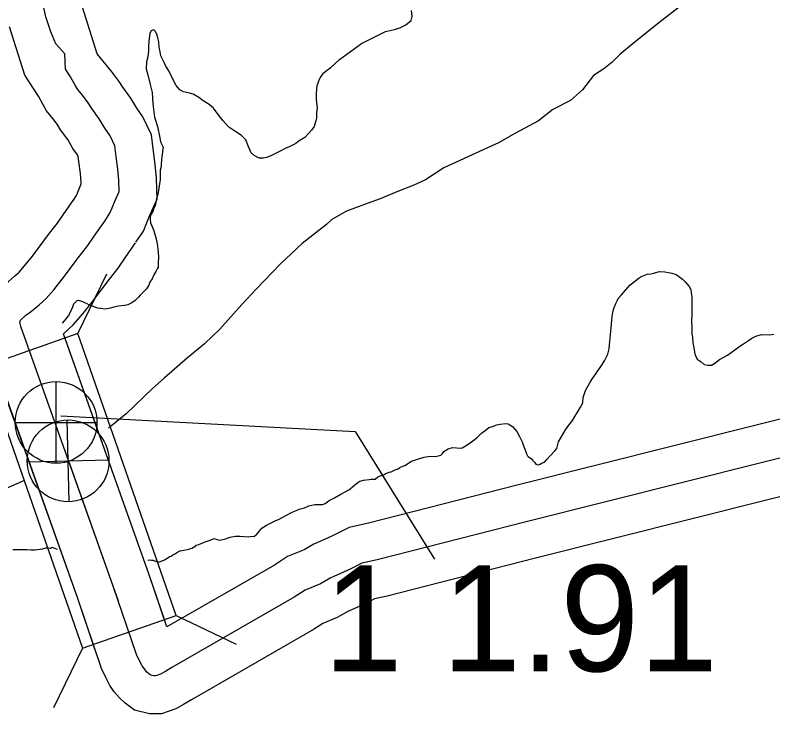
# Model space of a CAD drawing. Extents: x 31699 to 244310, y -8841 to 11474.
# Drawn here: x 147895.2 to 148096.4, y 1395.4 to 1586.1 of the extents above; entities that cross this region are included whole.
import ezdxf

# ---------------------------------------------------------------- set-up
doc = ezdxf.new("R2010")
doc.units = 0
for name, color, linetype in [('B_Logo', 7, 'Continuous'), ('Level 21', 7, 'Continuous'), ('R_Draft', 7, 'Continuous'), ('R_Logo', 7, 'Continuous'), ('R_XS_EARTHWORK_STAGE1', 7, 'Continuous'), ('R_XS_EARTHWORK_STAGE2', 7, 'Continuous'), ('S_WALL_ANNOT', 7, 'Continuous')]:
    doc.layers.add(name, color=color, linetype=linetype)

msp = doc.modelspace()

# ---------------------------------------------------------------- linework, layer by layer
at = {"layer": 'B_Logo'}
for points in [[(147908.45, 1575.81), (147906.04, 1578.47), (147904.68, 1581.64), (147903.43, 1585.62), (147902.97, 1587.67), (147901.77, 1592.12), (147901.75, 1595.06), (147900.82, 1601.65), (147900.8, 1604.52), (147900.79, 1607.33), (147900.97, 1610.27), (147900.94, 1613.48), (147900.53, 1618.28), (147899.39, 1668.24), (147899.57, 1668.98), (147899.46, 1670.51), (147899.55, 1672.05), (147899.37, 1673.72), (147898.51, 1675.56), (147897.62, 1676.27), (147896.73, 1677.12), (147895.57, 1677.95), (147892.99, 1679.54)], [(147919.01, 1531.43), (147920.42, 1533.52), (147920.98, 1534.94), (147921.8, 1536.96), (147922.87, 1539.33), (147922.79, 1542.27), (147922.52, 1545.27), (147922.03, 1548.6), (147921.69, 1551.46), (147920.43, 1554.04), (147919.05, 1556.08), (147917.58, 1558.58), (147915.58, 1561.34), (147914.61, 1562.85), (147913.16, 1564.82), (147911.85, 1566.39), (147911.3, 1567.38), (147909.97, 1569.76), (147908.65, 1571.8), (147908.45, 1575.81)], [(147922.64, 1430.6), (147921.28, 1434.58), (147896.77, 1503.52), (147896.5, 1504.52), (147896.7, 1505.19), (147898.09, 1506.46), (147899.55, 1507.54), (147901.61, 1509.21), (147903.48, 1510.89), (147905.47, 1513.23), (147907.73, 1516.04), (147912.31, 1522.13), (147914.5, 1524.94), (147916.22, 1527.42), (147919.01, 1531.43)], [(148114.08, 1472.56), (148030.91, 1451.7), (147991.36, 1441.58), (147987.3, 1440.7), (147984.37, 1439.22), (147982.44, 1438.35), (147979.05, 1436.8), (147976.32, 1435.26), (147972.26, 1433.58), (147969.27, 1431.64), (147936.87, 1413.05), (147934.94, 1411.84), (147933.81, 1411.24), (147932.87, 1410.9), (147932.47, 1410.77), (147932.08, 1410.77), (147931.27, 1410.96), (147930.74, 1411.36), (147930.14, 1411.9), (147929.54, 1412.63), (147928.94, 1413.5), (147928.33, 1414.63), (147927.46, 1416.5), (147921.28, 1434.58), (147909.38, 1468.04)]]:
    msp.add_lwpolyline(points, dxfattribs=at)
at = {"layer": 'Level 21'}
for p, q in [((147906.12, 1467.2), (147906.12, 1488.87)), ((147909.54, 1457.01), (147909.04, 1478.7)), ((147895.28, 1478.04), (147916.95, 1478.04)), ((147898.44, 1467.6), (147920.14, 1468.11))]:
    msp.add_line(p, q, dxfattribs=at)
for centre, radius in [((147906.12, 1478.04), 10.83), ((147909.29, 1467.85), 10.85)]:
    msp.add_circle(centre, radius, dxfattribs=at)
at = {"layer": 'R_Draft'}
for points in [[(147993.58, 1581.74), (147995.95, 1582.26), (147997.35, 1582.73), (147998.94, 1583.48), (148000.33, 1584.69), (148000.66, 1585.76), (148000.45, 1587.29)], [(147981.32, 1574.34), (147978.93, 1572.13), (147978.93, 1572.2), (147978.73, 1571.93), (147977.8, 1571.26), (147976.87, 1570.46), (147976.41, 1569.79), (147975.94, 1568.99), (147975.55, 1568.05), (147975.28, 1567.31), (147975.22, 1566.51), (147975.16, 1565.11), (147975.16, 1563.71), (147975.23, 1563.04), (147975.37, 1561.5), (147975.24, 1560.17), (147975.24, 1559.23), (147975.24, 1558.76), (147975.17, 1558.43), (147974.65, 1556.56), (147973.92, 1555.55), (147973.12, 1554.68), (147972.12, 1553.61), (147970.59, 1552.74), (147969.73, 1552.07), (147968, 1551.2), (147966.73, 1550.59), (147965.8, 1550.06), (147964.87, 1549.65), (147963.14, 1548.78), (147961.94, 1548.31), (147961.14, 1548.11), (147960.61, 1548.11), (147960.08, 1548.17), (147959.81, 1548.24), (147958.68, 1548.84), (147957.87, 1549.57), (147957.07, 1551.44), (147956.47, 1553.04), (147955.33, 1554.17), (147953.59, 1555.3), (147951.92, 1556.37), (147950.45, 1558.03), (147949.38, 1559.37), (147947.91, 1561.43), (147946.71, 1562.43), (147945.18, 1563.36), (147944.04, 1564.23), (147942.5, 1565.09), (147941.5, 1565.36), (147939.9, 1565.75), (147938.97, 1566.29), (147937.97, 1567.42), (147937.1, 1569.09), (147936.49, 1570.42), (147935.89, 1571.55), (147935.15, 1572.69), (147934.82, 1573.56), (147933.95, 1575.29), (147933.74, 1576.36), (147933.47, 1577.56), (147933.34, 1579.03), (147933.2, 1579.76), (147933.13, 1580.1), (147932.87, 1581.03), (147932.53, 1581.7), (147932.4, 1581.83), (147932.2, 1582.03), (147932.06, 1582.17), (147931.73, 1582.1), (147931.33, 1581.9), (147931, 1581.29), (147930.8, 1579.96), (147930.67, 1577.95), (147930.61, 1576.62), (147930.48, 1575.01), (147930.09, 1573.74), (147930.03, 1571.81), (147930.43, 1570.27), (147931.04, 1567.67), (147931.58, 1565.53), (147931.78, 1562.53), (147932.26, 1559.05), (147933, 1556.58), (147933.67, 1553.58), (147933.81, 1552.45), (147934.55, 1551.11), (147934.35, 1550.11), (147934.29, 1548.97), (147934.22, 1548.64), (147933.96, 1546.63), (147933.96, 1545.9), (147933.77, 1544.96), (147933.7, 1543.83), (147933.77, 1543.49), (147933.77, 1542.43), (147933.58, 1541.36), (147933.18, 1539.08), (147933.05, 1538.28)], [(147981.32, 1574.34), (147987.16, 1578.58), (147993.58, 1581.74)], [(147933.15, 1538.9), (147933.05, 1538.28)], [(147933.05, 1538.28), (147932.65, 1537.01), (147932.59, 1536.34), (147932.39, 1535.61), (147932, 1534.61), (147931.86, 1534.27), (147931.66, 1533.8), (147931.33, 1533.27), (147931.13, 1532.87), (147931.07, 1532.6), (147931.07, 1531.86), (147931.21, 1531), (147931.41, 1530.4), (147931.94, 1529.13), (147932.55, 1527.06), (147932.95, 1525.39), (147933.16, 1523.99), (147933.23, 1523.19), (147933.3, 1521.85), (147933.23, 1520.25), (147933.17, 1519.98), (147933.17, 1519.25), (147932.97, 1518.78), (147932.57, 1518.04), (147932.04, 1517.17), (147931.58, 1516.1), (147930.98, 1515.23), (147930.72, 1514.43), (147930.12, 1513.49), (147928.99, 1512.35), (147928.46, 1511.82), (147928, 1511.28), (147927.07, 1510.41), (147926.2, 1509.74), (147925.14, 1509.27), (147924.27, 1509.07), (147922.67, 1508.87), (147921.41, 1508.59), (147920.54, 1508.33), (147920.14, 1508.26), (147919.14, 1508.12), (147917.88, 1508.25), (147917.68, 1508.25), (147917.21, 1508.38), (147915.94, 1508.78), (147915.48, 1508.98), (147915.14, 1509.05), (147914.14, 1509.58), (147913.74, 1509.78), (147913.21, 1510.04), (147912.14, 1510.37), (147911.61, 1510.31), (147910.74, 1509.44), (147910.48, 1508.63), (147910.15, 1507.83), (147909.82, 1507.36), (147909.55, 1506.69), (147909.35, 1506.29), (147908.69, 1505.56), (147908.22, 1505.02), (147907.72, 1504.39)], [(147933.05, 1538.28), (147932.65, 1537.01), (147932.59, 1536.34), (147932.39, 1535.61), (147932, 1534.61), (147931.86, 1534.27), (147931.66, 1533.8), (147931.33, 1533.27), (147931.13, 1532.87), (147931.07, 1532.6), (147931.07, 1531.86), (147931.21, 1531), (147931.41, 1530.4), (147931.94, 1529.13), (147932.55, 1527.06), (147932.95, 1525.39), (147933.16, 1523.99), (147933.23, 1523.19), (147933.3, 1521.85), (147933.23, 1520.25), (147933.17, 1519.98), (147933.17, 1519.25), (147932.97, 1518.78), (147932.57, 1518.04), (147932.04, 1517.17), (147931.58, 1516.1), (147930.98, 1515.23), (147930.72, 1514.43), (147930.12, 1513.49), (147928.99, 1512.35), (147928.46, 1511.82), (147928, 1511.28), (147927.07, 1510.41), (147926.2, 1509.74), (147925.14, 1509.27), (147924.27, 1509.07), (147922.67, 1508.87), (147921.41, 1508.59), (147920.54, 1508.33), (147920.14, 1508.26), (147919.14, 1508.12), (147917.88, 1508.25), (147917.68, 1508.25), (147917.21, 1508.38), (147915.94, 1508.78), (147915.64, 1508.91)], [(148030.19, 1471.8), (148030.73, 1470.54), (148030.99, 1469.74), (148031.26, 1469.2), (148031.46, 1469), (148032.26, 1468.34), (148032.53, 1468.07), (148033.13, 1467.47), (148033.47, 1467), (148033.73, 1466.87), (148034.13, 1466.8), (148034.6, 1467.01), (148034.93, 1467.21), (148035.73, 1467.48), (148036.4, 1468.21), (148037.39, 1469.28), (148038.52, 1470.49), (148039.05, 1471.09), (148039.45, 1472.9), (148041.31, 1476.04), (148042.23, 1477.31), (148043.16, 1478.58), (148043.83, 1479.65), (148044.29, 1480.32), (148045.35, 1482.13), (148045.95, 1483.2), (148045.95, 1483.4), (148046.01, 1484.67), (148046.67, 1486.54), (148047.87, 1488.68), (148048.53, 1489.69), (148049.39, 1490.96), (148050.85, 1493.17), (148051.65, 1494.37), (148052.58, 1496.18), (148052.91, 1497.58), (148053.1, 1499.52), (148053.23, 1501.32), (148053.55, 1504.13), (148053.75, 1506.26), (148054.01, 1507.67), (148054.21, 1508.54), (148054.67, 1509.61), (148055.14, 1510.48), (148055.33, 1510.88), (148056.2, 1511.88), (148058.39, 1514.49), (148059.65, 1515.43), (148060.92, 1516.37), (148061.71, 1516.84), (148062.98, 1517.38), (148063.98, 1517.45), (148064.78, 1517.65), (148065.31, 1517.78), (148066.24, 1518.12), (148067.71, 1517.99), (148068.71, 1517.79), (148069.51, 1517.66), (148070.71, 1517.26), (148071.64, 1516.6), (148072.38, 1516.07), (148073.11, 1515.33), (148074.12, 1514.13), (148074.58, 1513.27), (148074.72, 1512.4), (148074.86, 1511.4), (148074.86, 1510.13), (148074.86, 1508.92), (148074.87, 1506.85), (148074.81, 1504.85), (148074.88, 1503.25), (148074.88, 1501.44), (148075.02, 1500.64), (148075.16, 1499.17), (148075.43, 1497.84), (148075.7, 1496.17), (148075.83, 1495.77), (148076.24, 1494.83), (148077.37, 1494.1), (148078.17, 1493.37), (148079.11, 1493.24), (148080.04, 1493.24), (148080.97, 1493.78), (148082.17, 1494.72), (148084.3, 1495.86), (148086.29, 1497.33), (148087.62, 1498.27), (148088.62, 1498.87), (148089.88, 1499.81), (148090.81, 1500.42), (148091.81, 1500.95), (148093.34, 1501.36), (148095.47, 1501.3), (148096.61, 1501.43)], [(148030.19, 1471.8), (148030.73, 1470.54), (148030.99, 1469.74), (148031.26, 1469.2), (148031.46, 1469), (148032.26, 1468.34), (148032.53, 1468.07), (148033.13, 1467.47), (148033.47, 1467), (148033.73, 1466.87), (148034.13, 1466.8), (148034.6, 1467.01), (148034.93, 1467.21), (148035.73, 1467.48), (148036.4, 1468.21), (148037.39, 1469.28), (148038.52, 1470.49), (148039.05, 1471.09), (148039.45, 1472.9), (148041.31, 1476.04), (148042.23, 1477.31), (148043.16, 1478.58), (148043.83, 1479.65), (148044.29, 1480.32), (148045.35, 1482.13), (148045.95, 1483.2), (148045.95, 1483.4), (148046.01, 1484.67), (148046.67, 1486.54), (148047.87, 1488.68), (148048.53, 1489.69), (148049.39, 1490.96), (148050.85, 1493.17), (148051.65, 1494.37), (148052.58, 1496.18), (148052.91, 1497.58), (148053.1, 1499.52), (148053.23, 1501.32), (148053.55, 1504.13), (148053.75, 1506.26), (148054.01, 1507.67), (148054.21, 1508.54), (148054.67, 1509.61), (148055.14, 1510.48), (148055.33, 1510.88), (148056.2, 1511.88), (148058.39, 1514.49), (148059.65, 1515.43), (148060.92, 1516.37), (148061.71, 1516.84), (148062.98, 1517.38), (148063.98, 1517.45), (148064.78, 1517.65), (148065.31, 1517.78), (148066.24, 1518.12), (148067.71, 1517.99), (148068.71, 1517.79), (148069.51, 1517.66), (148070.71, 1517.26), (148071.64, 1516.6), (148072.38, 1516.07), (148073.11, 1515.33), (148074.12, 1514.13), (148074.58, 1513.27), (148074.72, 1512.4), (148074.86, 1511.4), (148074.86, 1510.13), (148074.86, 1508.92), (148074.87, 1506.85), (148074.81, 1504.85), (148074.88, 1503.25), (148074.88, 1501.44), (148075.02, 1500.64), (148075.16, 1499.17), (148075.43, 1497.84), (148075.7, 1496.17), (148075.83, 1495.77), (148076.24, 1494.83), (148077.37, 1494.1), (148078.17, 1493.37), (148079.11, 1493.24), (148080.04, 1493.24), (148080.97, 1493.78), (148082.17, 1494.72), (148084.3, 1495.86), (148086.29, 1497.33), (148087.62, 1498.27), (148088.62, 1498.87), (148089.88, 1499.81), (148090.81, 1500.42), (148091.81, 1500.95), (148093.34, 1501.36), (148095.47, 1501.3), (148096.61, 1501.43)], [(147934.92, 1441.63), (147935.79, 1442.1), (147936.25, 1442.44), (147936.65, 1442.57), (147937.12, 1442.91), (147937.78, 1443.31), (147938.31, 1443.65), (147939.11, 1444.05), (147939.05, 1443.98), (147940.04, 1444.12), (147940.58, 1444.25), (147941.38, 1444.39), (147942.11, 1444.66), (147943.24, 1445.33), (147943.24, 1445.46), (147944.04, 1445.66), (147945.1, 1446.13), (147945.44, 1446.27), (147947.03, 1446.81), (147948.1, 1447.28), (147948.83, 1446.95), (147949.43, 1446.81), (147950.83, 1447.08), (147952.3, 1447.56), (147953.69, 1447.83), (147954.36, 1447.9), (147954.89, 1447.9), (147956.03, 1447.77), (147957.09, 1447.7), (147957.63, 1447.77), (147958.76, 1447.91), (147959.36, 1448.38), (147960.75, 1449.98), (147961.95, 1450.79), (147964.28, 1451.93), (147965.34, 1452.4), (147967.07, 1453.34), (147968.74, 1454.21), (147970.13, 1454.75), (147970.67, 1455.02), (147972.06, 1455.36), (147973.2, 1455.89), (147974.79, 1456.3), (147974.79, 1456.23), (147975.79, 1456.3), (147976.86, 1456.24), (147977.52, 1456.51), (147977.92, 1456.77), (147978.59, 1457.31), (147979.99, 1458.05), (147981.65, 1459.05), (147983.84, 1460.2), (147984.71, 1460.87), (147985.44, 1461.47), (147986.24, 1462.14), (147986.7, 1462.47), (147987.7, 1462.68), (147989.17, 1462.88), (147989.77, 1463.02), (147990.83, 1462.95), (147991.5, 1463.62), (147993.23, 1464.23), (147993.49, 1464.36), (147994.49, 1464.83), (147995.03, 1464.97), (147996.09, 1465.44), (147996.89, 1465.77), (147997.42, 1466.11), (147997.42, 1466.18), (147998.69, 1466.58), (148000.48, 1467.79), (148002.01, 1468.26), (148003.81, 1468.8), (148005.41, 1469.07), (148006.81, 1469), (148007.54, 1469.14), (148008.21, 1469.34), (148008.67, 1469.81), (148009.07, 1470.35), (148010.2, 1471.02), (148011.33, 1471.42), (148013.53, 1471.23), (148013.93, 1471.29), (148014.93, 1471.9), (148016.39, 1472.9), (148017.12, 1473.44), (148017.99, 1474.11), (148018.72, 1474.85), (148019.05, 1475.18), (148019.98, 1475.92), (148020.98, 1476.66), (148021.98, 1476.99), (148023.11, 1477.4), (148023.98, 1477.6), (148025.51, 1477.8), (148026.11, 1477.67), (148027.24, 1476.94), (148028.38, 1475.67), (148029.12, 1474.27), (148029.85, 1472.87), (148030.19, 1471.8)], [(147934.92, 1441.63), (147935.79, 1442.1), (147936.25, 1442.44), (147936.65, 1442.57), (147937.12, 1442.91), (147937.78, 1443.31), (147938.31, 1443.65), (147939.11, 1444.05), (147939.05, 1443.98), (147940.04, 1444.12), (147940.58, 1444.25), (147941.38, 1444.39), (147942.11, 1444.66), (147943.24, 1445.33), (147943.24, 1445.46), (147944.04, 1445.66), (147945.1, 1446.13), (147945.44, 1446.27), (147947.03, 1446.81), (147948.1, 1447.28), (147948.83, 1446.95), (147949.43, 1446.81), (147950.83, 1447.08), (147952.3, 1447.56), (147953.69, 1447.83), (147954.36, 1447.9), (147954.89, 1447.9), (147956.03, 1447.77), (147957.09, 1447.7), (147957.63, 1447.77), (147958.76, 1447.91), (147959.36, 1448.38), (147960.75, 1449.98), (147961.95, 1450.79), (147964.28, 1451.93), (147965.34, 1452.4), (147967.07, 1453.34), (147968.74, 1454.21), (147970.13, 1454.75), (147970.67, 1455.02), (147972.06, 1455.36), (147973.2, 1455.89), (147974.79, 1456.3), (147974.79, 1456.23), (147975.79, 1456.3), (147976.86, 1456.24), (147977.52, 1456.51), (147977.92, 1456.77), (147978.59, 1457.31), (147979.99, 1458.05), (147981.65, 1459.05), (147983.84, 1460.2), (147984.71, 1460.87), (147985.44, 1461.47), (147986.24, 1462.14), (147986.7, 1462.47), (147987.7, 1462.68), (147989.17, 1462.88), (147989.77, 1463.02), (147990.83, 1462.95), (147991.5, 1463.62), (147993.23, 1464.23), (147993.49, 1464.36), (147994.49, 1464.83), (147995.03, 1464.97), (147996.09, 1465.44), (147996.89, 1465.77), (147997.42, 1466.11), (147997.42, 1466.18), (147998.69, 1466.58), (148000.48, 1467.79), (148002.01, 1468.26), (148003.81, 1468.8), (148005.41, 1469.07), (148006.81, 1469), (148007.54, 1469.14), (148008.21, 1469.34), (148008.67, 1469.81), (148009.07, 1470.35), (148010.2, 1471.02), (148011.33, 1471.42), (148013.53, 1471.23), (148013.93, 1471.29), (148014.93, 1471.9), (148016.39, 1472.9), (148017.12, 1473.44), (148017.99, 1474.11), (148018.72, 1474.85), (148019.05, 1475.18), (148019.98, 1475.92), (148020.98, 1476.66), (148021.98, 1476.99), (148023.11, 1477.4), (148023.98, 1477.6), (148025.51, 1477.8), (148026.11, 1477.67), (148027.24, 1476.94), (148028.38, 1475.67), (148029.12, 1474.27), (148029.85, 1472.87), (148030.19, 1471.8)], [(147906.49, 1444.29), (147905.06, 1444.9), (147904.66, 1444.56), (147903.26, 1444.69), (147902.46, 1444.42), (147900.6, 1444.15), (147899.4, 1444.15), (147898.46, 1444.21), (147896.67, 1444.21), (147894.6, 1444.2)], [(147903.64, 1444.66), (147903.26, 1444.69), (147902.46, 1444.42), (147900.6, 1444.15), (147899.4, 1444.15), (147898.46, 1444.21), (147896.67, 1444.21), (147894.6, 1444.2)], [(147930.44, 1441.37), (147930.59, 1441.49), (147930.99, 1441.56), (147931.46, 1441.49), (147931.86, 1441.49), (147932.06, 1441.43), (147932.19, 1441.36), (147933.06, 1441.09), (147933.46, 1441.03), (147933.86, 1441.16), (147934.92, 1441.63)], [(147933.54, 1441.06), (147933.86, 1441.16), (147934.92, 1441.63)]]:
    msp.add_lwpolyline(points, dxfattribs=at)
at = {"layer": 'R_Logo'}
for points in [[(148325.13, 2727.43), (148328.87, 2617.02), (148324.5, 2440.94), (148318.24, 2258.16), (148313.69, 2078.06), (148308.9, 1905.31), (148314.69, 1725.21), (148153.8, 1725.73), (148149.07, 1703.52), (148144.09, 1679.04), (148140.19, 1663.99), (148136.99, 1652.55), (148133.25, 1643.31), (148129.74, 1638.48), (148127.43, 1636.06), (148122.46, 1630.62), (148113.71, 1622.41), (148101.17, 1611.78), (148091.56, 1603.77), (148082.4, 1596.57), (148073.77, 1589.97), (148066.54, 1584.44), (148059.31, 1578.59)], [(148325.13, 2727.42), (148328.87, 2617.02), (148324.5, 2440.94), (148318.24, 2258.16), (148313.69, 2078.06), (148308.9, 1905.31), (148314.69, 1725.21), (148153.8, 1725.73), (148149.07, 1703.52), (148144.09, 1679.04), (148140.19, 1663.99), (148136.99, 1652.55), (148133.25, 1643.31), (148129.74, 1638.48), (148127.43, 1636.06), (148122.46, 1630.62), (148113.71, 1622.41), (148101.17, 1611.78), (148091.56, 1603.77), (148082.4, 1596.57), (148073.77, 1589.97), (148066.54, 1584.44), (148059.31, 1578.59)], [(148059.31, 1578.59), (148055.82, 1575.74), (148053.69, 1573.66), (148051.5, 1571.85), (148048.77, 1570.04), (148045.85, 1566.29), (148042.66, 1563.48), (148037.94, 1561.06), (148034.15, 1558.05), (148028.02, 1554.76), (148023.57, 1552.21), (148016.51, 1548.99), (148012.12, 1547.04), (148008.99, 1545.56), (148004.2, 1542.41), (148001.08, 1541), (147996.55, 1539.18), (147992.16, 1537.37), (147987.96, 1535.89), (147983.17, 1534.07), (147979.31, 1531.92), (147977.92, 1530.58), (147971.4, 1525.49), (147965.62, 1520.06), (147959.24, 1513.37), (147955.39, 1509.35), (147949.61, 1502.79), (147945.49, 1498.9), (147940.97, 1495.15), (147934.79, 1489.79), (147931.66, 1487.05), (147924.68, 1480.28), (147920.89, 1477.2), (147920, 1476.55)], [(148059.31, 1578.59), (148055.82, 1575.74), (148053.69, 1573.66), (148051.5, 1571.85), (148048.77, 1570.04), (148045.85, 1566.29), (148042.66, 1563.48), (148037.94, 1561.06), (148034.15, 1558.05), (148028.02, 1554.76), (148023.57, 1552.21), (148016.51, 1548.99), (148012.12, 1547.04), (148008.99, 1545.56), (148004.2, 1542.41), (148001.08, 1541), (147996.55, 1539.18), (147992.16, 1537.37), (147987.96, 1535.89), (147983.17, 1534.07), (147979.31, 1531.92), (147977.92, 1530.58), (147971.4, 1525.49), (147965.62, 1520.06), (147959.24, 1513.37), (147955.39, 1509.35), (147949.61, 1502.79), (147945.49, 1498.9), (147940.97, 1495.15), (147934.79, 1489.79), (147931.66, 1487.05), (147924.68, 1480.28), (147922.36, 1478.39)], [(147897.72, 1462.67), (147897.08, 1462.38), (147889.29, 1459.02), (147881.31, 1454.65), (147872.4, 1449.15), (147866.34, 1445.86), (147860.09, 1442.58), (147853.1, 1439.02), (147847.18, 1435.73), (147841.26, 1432.77), (147834.6, 1429.42), (147829.75, 1427.27), (147822.36, 1424.04), (147813.78, 1419.68), (147806.52, 1415.38), (147801.93, 1412.5), (147795.81, 1408.94), (147792.15, 1407.13), (147783.97, 1403.04), (147779.05, 1400.68), (147774.32, 1397.93), (147767.67, 1394.58)]]:
    msp.add_lwpolyline(points, dxfattribs=at)
at = {"layer": 'R_XS_EARTHWORK_STAGE1'}
for p, q in [((147911.91, 1501.63), (147919.55, 1517.48)), ((147938.02, 1426.86), (147953.87, 1419.21)), ((147913.09, 1418.15), (147905.45, 1402.3))]:
    msp.add_line(p, q, dxfattribs=at)
msp.add_lwpolyline([(147938.02, 1426.86), (147911.91, 1501.63), (147886.98, 1492.92), (147913.09, 1418.15)], close=True, dxfattribs=at)
at = {"layer": 'R_XS_EARTHWORK_STAGE2'}
for points in [[(147916.98, 1575.87), (147913.09, 1588.22), (147912.68, 1590.07), (147911.76, 1593.48), (147911.74, 1595.79), (147910.82, 1602.38), (147910.8, 1604.58), (147910.79, 1607.05), (147910.97, 1610.01), (147910.94, 1613.95), (147910.52, 1618.82), (147909.38, 1668.86), (147909.58, 1672.31), (147909.13, 1676.43), (147906.59, 1681.91), (147904.19, 1683.83), (147903.11, 1684.84), (147901.13, 1686.27), (147897.78, 1688.34), (147893.25, 1690.5)], [(147897.82, 1570.14), (147893.76, 1583.02)], [(147927.3, 1525.84), (147929.31, 1528.82), (147930.27, 1531.22), (147930.99, 1533.03), (147932.92, 1537.29), (147932.78, 1542.85), (147932.45, 1546.45), (147931.95, 1549.9), (147931.42, 1554.34), (147929.1, 1559.08), (147927.51, 1561.41), (147925.97, 1564.05), (147923.84, 1566.98), (147922.85, 1568.52), (147921.04, 1570.99), (147916.98, 1575.87)], [(147910.72, 1537.02), (147911.52, 1538.22), (147911.7, 1538.65), (147912.6, 1540.89), (147912.81, 1541.37), (147912.81, 1541.68), (147912.58, 1544.09), (147912.12, 1547.29), (147911.96, 1548.59), (147911.76, 1549), (147910.58, 1550.74), (147909.2, 1553.11), (147907.32, 1555.7), (147906.37, 1557.18), (147905.28, 1558.66), (147903.59, 1560.7), (147902.58, 1562.49), (147901.4, 1564.6), (147897.82, 1570.14)], [(147916.5, 1417.66), (147911.84, 1431.29), (147887.21, 1500.54), (147886.11, 1504.65), (147887.9, 1510.7), (147891.75, 1514.21), (147893.44, 1515.45), (147895.11, 1516.81), (147896.29, 1517.87), (147897.76, 1519.6), (147899.83, 1522.18), (147904.37, 1528.21), (147906.45, 1530.88), (147908.01, 1533.13), (147910.8, 1537.14)], [(147935.04, 1425.25), (147930.72, 1437.88), (147908.07, 1501.57), (147910.66, 1503.9), (147913.18, 1506.86), (147915.62, 1509.9), (147920.25, 1516.05), (147922.55, 1519.01), (147924.43, 1521.71), (147927.23, 1525.73)], [(148112, 1482.34), (148028.46, 1461.39), (147989.06, 1451.31), (147983.93, 1450.2), (147980.05, 1448.25), (147978.31, 1447.46), (147974.5, 1445.72), (147971.93, 1444.27), (147967.58, 1442.47), (147964.05, 1440.17), (147935.53, 1423.81), (147930.72, 1437.88), (147908.26, 1501.03)], [(148116.16, 1462.77), (148033.37, 1442.01), (147993.66, 1431.84), (147990.66, 1431.2), (147988.69, 1430.2), (147986.57, 1429.24), (147983.59, 1427.88), (147980.71, 1426.26), (147976.93, 1424.69), (147974.48, 1423.1), (147942.01, 1404.47), (147939.95, 1403.18), (147937.88, 1402.08), (147936.17, 1401.46), (147934.13, 1400.77), (147930.87, 1400.76), (147926.91, 1401.74), (147924.42, 1403.6), (147922.91, 1404.94), (147921.55, 1406.6), (147920.38, 1408.28), (147919.38, 1410.17), (147918.17, 1412.76), (147911.84, 1431.29), (147892.62, 1485.35)]]:
    msp.add_lwpolyline(points, dxfattribs=at)
at = {"layer": 'S_WALL_ANNOT'}
msp.add_lwpolyline([(147907.33, 1479.78), (147985.46, 1475.65), (148006.55, 1441.73)], dxfattribs=at)

# ---------------------------------------------------------------- texts
msp.add_text('1 1.91', height=28.16, dxfattribs=at).set_placement((147977.12, 1412.01))

doc.saveas('drawing.dxf')
